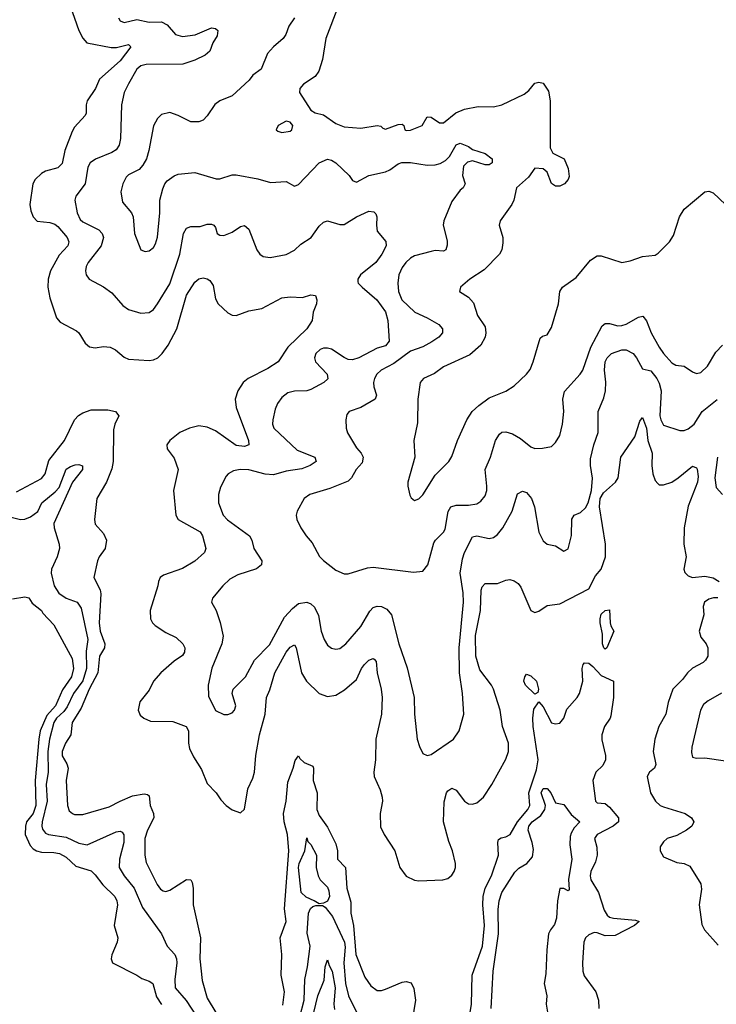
# Model space of a CAD drawing. Header units: inches. Extents: x 2001573 to 2220545, y 644482 to 846830.
# Tile 408 of 656: x 2092145 to 2095505, y 762710 to 767461. Entities that reach past the tile are written whole.
import ezdxf

# ---------------------------------------------------------------- set-up
doc = ezdxf.new("R2010")
doc.units = ezdxf.units.IN
doc.header["$MEASUREMENT"] = 0
doc.layers.add('C0796', color=7, linetype='Continuous')

msp = doc.modelspace()

# ---------------------------------------------------------------- linework, layer by layer
at = {"layer": 'C0796', "color": 5}
for points, elevation in [([(2092389, 767529), (2092431, 767410), (2092450, 767371.8), (2092469.5, 767349.5), (2092587, 767327), (2092612.4, 767327.6), (2092670, 767341.1), (2092681.1, 767330), (2092630, 767263), (2092530, 767175.1), (2092510.8, 767130), (2092470.9, 767070), (2092465.6, 767050), (2092466, 767010), (2092460.9, 766999.1), (2092410, 766942.8), (2092398.6, 766921.4), (2092363.7, 766830), (2092350, 766766.9), (2092330, 766746.8), (2092270, 766730.5), (2092250, 766718.4), (2092220.4, 766690), (2092209.1, 766670), (2092194.7, 766570), (2092198.4, 766538.4), (2092209.7, 766509.7), (2092230, 766489.5), (2092290, 766483.1), (2092315.4, 766475.4), (2092330, 766464), (2092374.5, 766410), (2092383, 766390), (2092377.6, 766370), (2092335.4, 766324.6), (2092294.4, 766250), (2092282.7, 766210), (2092280.5, 766170), (2092290, 766118.8), (2092322.3, 766022.3), (2092341.3, 766001.3), (2092419.7, 765959.7), (2092430.2, 765950.2), (2092460.7, 765900.7), (2092482.7, 765882.7), (2092510, 765877.6), (2092550, 765883.5), (2092581.8, 765881.8), (2092608.1, 765868.1), (2092650, 765832.6), (2092670, 765823.2), (2092770, 765816.8), (2092790, 765819.5), (2092811.4, 765830), (2092832.8, 765850), (2092861.3, 765890), (2092903.9, 765970), (2092950, 766132.7), (2092990, 766195.2), (2093010, 766211.1), (2093030, 766215.9), (2093050, 766211.3), (2093062.5, 766202.5), (2093078.1, 766178.1), (2093090, 766114.8), (2093102, 766090), (2093150, 766046), (2093170, 766034.9), (2093190, 766034.3), (2093250, 766055.8), (2093312.6, 766067.4), (2093410, 766118.4), (2093450, 766123.8), (2093510, 766120.5), (2093550, 766134), (2093571.6, 766130), (2093578.6, 766110), (2093576.9, 766090), (2093560.2, 766050), (2093555.8, 766010), (2093530.2, 765970), (2093438.5, 765881.5), (2093392.7, 765810), (2093341.8, 765778.2), (2093247.9, 765730), (2093223.5, 765710), (2093197.1, 765670), (2093185.1, 765630), (2093189.1, 765590), (2093249.1, 765430), (2093250.2, 765409.8), (2093230, 765402), (2093190, 765406.2), (2093090, 765477.3), (2093050, 765495.2), (2093010, 765501.1), (2092964.9, 765490), (2092917.6, 765470), (2092870, 765431.1), (2092855.3, 765410), (2092856.4, 765390), (2092890, 765344.9), (2092909, 765290), (2092887.8, 765190), (2092897.8, 765070), (2092910.3, 765050), (2093015.6, 764990), (2093026.7, 764970), (2093043.7, 764910), (2093037.4, 764890), (2092990, 764848.1), (2092930, 764812.5), (2092838.4, 764781.6), (2092823.2, 764770), (2092814.7, 764750), (2092812.3, 764730), (2092775.4, 764610), (2092775.8, 764570), (2092786, 764550), (2092798.4, 764538.4), (2092850, 764504.2), (2092899.9, 764479.9), (2092932.7, 764450), (2092942.4, 764430), (2092939.5, 764410), (2092930, 764392.7), (2092890, 764366.3), (2092825.8, 764310), (2092791.1, 764270), (2092770, 764225.1), (2092725.4, 764170), (2092716.9, 764130), (2092725.7, 764105.7), (2092744, 764090), (2092775.9, 764075.9), (2092884.7, 764075.3), (2092948.8, 764050), (2092958.9, 764030), (2092959.4, 763970), (2092964.7, 763944.7), (2092983.4, 763903.4), (2093023, 763843), (2093050, 763775.8), (2093093.1, 763730), (2093115.9, 763695.9), (2093140.5, 763670), (2093170, 763648.5), (2093210, 763633.4), (2093230, 763650.8), (2093245.5, 763750), (2093270, 763801.3), (2093278.6, 763830), (2093284.7, 763910), (2093301.6, 764010), (2093329.9, 764110.1), (2093335, 764190), (2093352.5, 764227.5), (2093376.4, 764310), (2093430, 764409.4), (2093450, 764433.8), (2093470, 764444.6), (2093479.3, 764430), (2093505.3, 764310), (2093528.5, 764270), (2093590, 764210.2), (2093630, 764195.5), (2093670, 764201.8), (2093712.4, 764227.6), (2093770, 764278), (2093793.6, 764330), (2093808, 764350), (2093830, 764370.2), (2093850, 764378.3), (2093855.5, 764375.5), (2093864, 764364), (2093869.3, 764310), (2093889.2, 764230), (2093894.3, 764190), (2093890.8, 764110), (2093863, 763990), (2093861.2, 763890), (2093853.4, 763830), (2093854.9, 763810), (2093884.5, 763744.5), (2093893.8, 763710), (2093895, 763690), (2093884.2, 763630), (2093886.2, 763566.2), (2093903.6, 763530), (2093954.3, 763450), (2093979.2, 763370), (2094010, 763328.9), (2094050, 763308.9), (2094070, 763306), (2094186, 763310), (2094210, 763316.4), (2094230, 763332.7), (2094240.4, 763350), (2094246.9, 763370), (2094247.1, 763390), (2094233.6, 763450), (2094215.9, 763495.9), (2094189.9, 763590), (2094192.3, 763687.7), (2094204.5, 763730), (2094210, 763739.5), (2094230, 763753.7), (2094250, 763743.7), (2094290.8, 763690.8), (2094310, 763676.9), (2094330, 763675), (2094350, 763681.4), (2094382.3, 763710), (2094422.6, 763770), (2094490, 763893.1), (2094502.7, 763930), (2094503, 763970), (2094473.6, 764050), (2094462, 764130), (2094430.8, 764230), (2094420.8, 764250), (2094364.2, 764324.2), (2094345.3, 764390), (2094343.3, 764490), (2094368.7, 764610), (2094371.1, 764708.9), (2094375.3, 764724.7), (2094390, 764740.3), (2094450, 764740.2), (2094490, 764757.1), (2094510, 764759.4), (2094530, 764753.7), (2094550, 764739.8), (2094563, 764723), (2094610, 764610.3), (2094630, 764600.2), (2094650, 764606.9), (2094690, 764634.3), (2094750, 764641.7), (2094890, 764714.9), (2094922.3, 764777.7), (2094950, 764810.2), (2094970.3, 764870), (2094970.3, 764930), (2094941.4, 765110), (2094945, 765150), (2094961.5, 765178.5), (2095019.6, 765230), (2095031.1, 765250), (2095045.3, 765350), (2095111.9, 765448.1), (2095136, 765524), (2095150, 765542.4), (2095169.3, 765490), (2095175.6, 765430), (2095195.7, 765370), (2095194, 765310), (2095199.8, 765270), (2095210, 765238), (2095222.5, 765222.5), (2095230, 765216.9), (2095250, 765216.3), (2095290, 765230.1), (2095322, 765250), (2095390, 765306.3), (2095410, 765298.4), (2095412.3, 765292.3), (2095417, 765257), (2095414.9, 765230), (2095370, 765114), (2095350.1, 765010), (2095348.9, 764930), (2095359.2, 764870), (2095348.2, 764810), (2095354.1, 764794.1), (2095370, 764778.3), (2095390, 764770.2), (2095450, 764776.6), (2095490, 764767.5), (2095518.6, 764750)], 320), ([(2093682.9, 767530), (2093622.5, 767370), (2093605.6, 767270), (2093587.8, 767212.2), (2093570, 767188), (2093514.4, 767150), (2093497, 767130), (2093494.3, 767110), (2093550, 767024.9), (2093570, 767011.3), (2093610, 767002.8), (2093670, 766959.7), (2093710, 766944.3), (2093790, 766937.7), (2093870.3, 766950.3), (2093887.1, 766947.1), (2093897.3, 766937.3), (2093910, 766933.4), (2093970, 766955.3), (2093990, 766957.3), (2093998.8, 766950), (2094002.8, 766930), (2094010, 766926.4), (2094030, 766929), (2094086, 766950), (2094110, 766991.8), (2094130, 766990.2), (2094170, 766963.1), (2094190, 766963), (2094248.5, 767011.5), (2094290.4, 767030.3), (2094357.4, 767042.6), (2094430, 767041.1), (2094470, 767051.1), (2094578.6, 767101.4), (2094600.7, 767119.3), (2094630, 767154.9), (2094650, 767159.3), (2094670, 767154.9), (2094696.4, 767116.4), (2094704.7, 767070), (2094703.4, 766843.4), (2094716.7, 766816.7), (2094771.6, 766790), (2094790, 766742.8), (2094795.2, 766704.8), (2094790.3, 766690), (2094773.7, 766670), (2094750, 766657.6), (2094730, 766658.3), (2094710.9, 766670.9), (2094690, 766726), (2094670, 766740.9), (2094630, 766745.2), (2094599.1, 766700.9), (2094541.3, 766650), (2094528.1, 766590), (2094519.1, 766570), (2094462.8, 766490), (2094458.3, 766470), (2094474.9, 766410), (2094476.1, 766383.9), (2094470.3, 766350), (2094460.3, 766330), (2094385.1, 766254.9), (2094317.1, 766210), (2094270.8, 766170), (2094266.8, 766150), (2094310, 766123.1), (2094334.7, 766094.7), (2094353.3, 766033.3), (2094390, 765978.8), (2094393.4, 765950), (2094390.2, 765930), (2094368.9, 765890), (2094316.1, 765843.9), (2094190, 765786), (2094145.4, 765754.6), (2094092.4, 765730), (2094076.9, 765710), (2094064.9, 765630), (2094063.9, 765516.1), (2094046, 765430), (2094050.4, 765350), (2094017.8, 765230), (2094017.3, 765210), (2094027, 765167), (2094033.8, 765153.8), (2094050, 765141.6), (2094070, 765148.4), (2094090, 765168.2), (2094150, 765263.8), (2094215.1, 765330), (2094230, 765354), (2094257.7, 765430), (2094301.7, 765530), (2094328.3, 765570), (2094359.8, 765600.2), (2094410, 765636), (2094490, 765668.9), (2094530, 765694), (2094590, 765750.4), (2094606.7, 765773.3), (2094622, 765810), (2094655.5, 765924.5), (2094666.6, 765933.4), (2094690, 765941), (2094710, 765976), (2094744.5, 766090), (2094750.9, 766150), (2094763.1, 766170), (2094830, 766217.6), (2094898.8, 766301.2), (2094930, 766322.6), (2094950, 766322.6), (2095050, 766290.4), (2095090, 766297), (2095150, 766318.9), (2095210, 766324.9), (2095225.2, 766334.8), (2095279.5, 766390), (2095299.4, 766420.6), (2095328, 766510), (2095350, 766547.7), (2095449.6, 766630.4), (2095470, 766633.4), (2095490, 766625.5), (2095550, 766570.3)], 380), ([(2092622.6, 767470), (2092630, 767455.8), (2092650, 767447.8), (2092710, 767461.6), (2092770, 767450.2), (2092830, 767450.9), (2092856.3, 767436.3), (2092897.2, 767390), (2092930, 767379.8), (2092991.1, 767388.9), (2093070, 767422), (2093090, 767419.5), (2093101.8, 767410), (2093097, 767383), (2093076.9, 767350), (2093062.3, 767310), (2093039.5, 767290), (2092990, 767266), (2092932.6, 767247.4), (2092755.1, 767244.9), (2092730, 767239.3), (2092710, 767223), (2092670, 767151.5), (2092649.4, 767110), (2092636, 767050), (2092632.1, 766887.9), (2092624.9, 766855.1), (2092610, 766834), (2092590, 766819.8), (2092511.4, 766788.6), (2092485.2, 766770), (2092474.7, 766750), (2092461.8, 766670), (2092416.9, 766610), (2092412, 766590), (2092422.8, 766530), (2092437.2, 766497.2), (2092450, 766485.5), (2092527.7, 766447.7), (2092543, 766430), (2092549.5, 766410), (2092539.1, 766370), (2092474.9, 766290), (2092465.3, 766270), (2092462.3, 766250), (2092466, 766230), (2092480.5, 766210), (2092550, 766172.7), (2092590, 766143.2), (2092642.3, 766082.3), (2092670, 766062.3), (2092730, 766044.4), (2092770, 766049), (2092790, 766063.6), (2092810, 766090.2), (2092870, 766186), (2092918.4, 766330), (2092935, 766430), (2092950, 766455.6), (2092970, 766462.7), (2093016.4, 766463.6), (2093050, 766474), (2093070, 766474.9), (2093081, 766470), (2093090, 766458), (2093097.3, 766430), (2093110, 766421.6), (2093130, 766419.5), (2093170, 766435.8), (2093210, 766463.6), (2093230, 766467.4), (2093250.7, 766450.7), (2093289.1, 766350), (2093303.1, 766330), (2093319, 766319), (2093353.3, 766313.3), (2093430, 766328.6), (2093470, 766349.3), (2093502.1, 766377.9), (2093551.1, 766410), (2093590, 766464.9), (2093610, 766484.6), (2093630, 766490.2), (2093690, 766472.3), (2093710, 766472.3), (2093770, 766509.5), (2093830, 766538), (2093854, 766534), (2093863.8, 766523.8), (2093868.2, 766510), (2093866, 766470), (2093870, 766441), (2093911.6, 766391.6), (2093912.6, 766370), (2093892.8, 766330), (2093862.8, 766290), (2093789, 766230), (2093775.6, 766210), (2093776.7, 766196.7), (2093777.4, 766190), (2093796.9, 766170), (2093867.1, 766110), (2093910, 766051.3), (2093920.8, 766010), (2093927, 765910), (2093910, 765888.1), (2093870, 765875.5), (2093780.9, 765830), (2093750, 765820.5), (2093730, 765822.1), (2093710, 765830.6), (2093650, 765870.7), (2093630, 765876.8), (2093610, 765876.8), (2093594.4, 765870), (2093574, 765850), (2093568, 765830), (2093571.5, 765810), (2093627.9, 765750), (2093632.1, 765728), (2093612.7, 765710), (2093550, 765676.5), (2093530, 765670.6), (2093470, 765668.8), (2093438.9, 765661.1), (2093410, 765637.4), (2093389.1, 765610), (2093377.8, 765582.2), (2093366, 765530), (2093364.2, 765510), (2093371.6, 765490), (2093484.2, 765384.2), (2093568.9, 765350), (2093574.6, 765330), (2093545.7, 765310), (2093506, 765294), (2093430, 765281.9), (2093370, 765264.4), (2093330, 765268.1), (2093250, 765289.2), (2093209.4, 765290.6), (2093175.9, 765284.1), (2093150.4, 765270), (2093140.8, 765259.2), (2093113.9, 765206.1), (2093105, 765170), (2093104.7, 765130), (2093126.8, 765070), (2093147.1, 765047.1), (2093253.6, 764970), (2093265.8, 764950), (2093274, 764910), (2093312.8, 764850), (2093311.9, 764830), (2093288.3, 764811.7), (2093196.9, 764783.1), (2093159.1, 764760.9), (2093125.3, 764730), (2093074.9, 764670), (2093070.5, 764650), (2093093.7, 764610), (2093112.4, 764552.4), (2093126.4, 764486.4), (2093120.7, 764450), (2093071.4, 764331.4), (2093053.6, 764250), (2093056.4, 764196.4), (2093090, 764128.2), (2093130, 764108), (2093150, 764108), (2093170, 764117.1), (2093181.6, 764130), (2093187.8, 764150), (2093170.8, 764210), (2093175, 764230), (2093233.8, 764290), (2093277.8, 764370), (2093350, 764444), (2093422.4, 764577.6), (2093460.7, 764619.3), (2093490, 764643.5), (2093530, 764650.9), (2093550, 764642), (2093566.7, 764626.7), (2093586.5, 764586.5), (2093600.2, 764510), (2093613.1, 764470), (2093630, 764443.1), (2093650, 764428.8), (2093670, 764424.2), (2093690, 764427.2), (2093718.3, 764450), (2093790, 764532.9), (2093833.4, 764606.6), (2093850, 764624.4), (2093870, 764631.9), (2093890, 764630.2), (2093916.4, 764616.4), (2093939.3, 764590), (2093973.6, 764450), (2094013.9, 764333.9), (2094048.7, 764190), (2094050.2, 764110), (2094062.2, 763990), (2094073.5, 763953.5), (2094090, 763920.7), (2094110, 763910.4), (2094130, 763915.8), (2094236.9, 763990), (2094264.7, 764030), (2094287.1, 764110), (2094280.7, 764210), (2094267, 764310), (2094264.6, 764430), (2094286, 764650), (2094284.4, 764695.6), (2094269.9, 764790.1), (2094280.6, 764859.4), (2094290.5, 764890), (2094330, 764966.5), (2094350, 764970.2), (2094410, 764957.4), (2094430, 764962.2), (2094450, 764976.3), (2094475.9, 765010), (2094521.3, 765090), (2094546.9, 765173.1), (2094570, 765185.8), (2094590, 765179.2), (2094613.6, 765150), (2094628.4, 765110), (2094649, 764989), (2094670, 764946.4), (2094690, 764930.4), (2094730, 764922), (2094770, 764897), (2094790, 764908.5), (2094807.2, 764972.8), (2094808.6, 765051.4), (2094819.8, 765070), (2094850, 765083.5), (2094874.5, 765105.5), (2094888, 765130), (2094903.6, 765190), (2094908.6, 765248.6), (2094898.3, 765310), (2094898.1, 765341.9), (2094914.1, 765410), (2094936.1, 765470), (2094936.2, 765570), (2094962.9, 765637.1), (2094971.1, 765670), (2094971.9, 765711.9), (2094965.9, 765770), (2094969.9, 765810), (2094979, 765830), (2094999.8, 765850), (2095050, 765868.9), (2095070, 765867.6), (2095103.8, 765850), (2095120.1, 765830), (2095150, 765775.8), (2095190, 765766.9), (2095218.5, 765730), (2095230, 765707.6), (2095238.9, 765670), (2095233.1, 765550), (2095237.1, 765530), (2095250, 765504), (2095330, 765479), (2095350, 765479.1), (2095370, 765486.7), (2095397.7, 765510), (2095436.8, 765570), (2095510, 765629)], 340), ([(2093470.2, 767470), (2093443.2, 767430), (2093429, 767390), (2093416.9, 767370), (2093369, 767331), (2093341.3, 767298.7), (2093310, 767222.4), (2093270, 767193.6), (2093252, 767170), (2093170, 767093.5), (2093111, 767069), (2093087.3, 767052.7), (2093050, 766996.9), (2093030, 766976.9), (2093010, 766968.2), (2092970, 766968.2), (2092910, 766998.5), (2092870, 767012.8), (2092830, 767004.2), (2092810, 766985.1), (2092790.2, 766949.8), (2092768.7, 766830), (2092756.6, 766790), (2092740, 766760), (2092721.7, 766738.3), (2092670, 766713), (2092658.8, 766701.2), (2092642.6, 766670), (2092632.6, 766630), (2092641.5, 766581.5), (2092685, 766530), (2092692.6, 766510), (2092699, 766430), (2092730, 766351), (2092750, 766343), (2092770, 766346.4), (2092790, 766362.6), (2092799.7, 766380.3), (2092810, 766411.3), (2092820.5, 766530), (2092821.1, 766590), (2092835.2, 766644.8), (2092845.7, 766670), (2092856.7, 766683.4), (2092890, 766708.1), (2092910, 766715.9), (2092990, 766724.7), (2093093.4, 766693.4), (2093110, 766693.2), (2093170, 766712), (2093190, 766712), (2093294.1, 766694.1), (2093355.6, 766675.6), (2093430, 766680.3), (2093470, 766658), (2093490, 766666), (2093589.7, 766770), (2093630, 766787.6), (2093650, 766783.1), (2093670, 766770.3), (2093733.7, 766710), (2093750, 766684.9), (2093770, 766677.6), (2093829.9, 766710.1), (2093910, 766727.6), (2093930, 766736.9), (2093970, 766766.5), (2093988.2, 766771.8), (2094030, 766771.5), (2094110, 766759.8), (2094150, 766761.4), (2094172.9, 766767.1), (2094198.3, 766781.7), (2094218.8, 766801.2), (2094250, 766856.9), (2094270, 766866.3), (2094310.6, 766850), (2094330, 766834.9), (2094390, 766815.8), (2094423.8, 766790), (2094424.4, 766770), (2094410, 766761), (2094390, 766761.2), (2094330, 766779.7), (2094305.5, 766774.5), (2094285.4, 766754.6), (2094280.3, 766710), (2094293.4, 766670), (2094284.4, 766650), (2094270, 766638), (2094230, 766584.2), (2094190.8, 766490), (2094188.1, 766470), (2094206.5, 766393.5), (2094207, 766373), (2094200.4, 766350), (2094190, 766344.2), (2094150, 766346.8), (2094130, 766343.4), (2094050, 766322.3), (2094029.6, 766310.4), (2094008.4, 766290), (2093990, 766265.4), (2093973.7, 766230), (2093969.2, 766190), (2093972.3, 766150), (2093988.6, 766110), (2094051.7, 766050), (2094110, 766023.3), (2094166.4, 765990), (2094184.1, 765970), (2094184.1, 765950), (2094167.6, 765930), (2094133.6, 765906.4), (2094090, 765882.9), (2094030, 765861.1), (2093950, 765802.8), (2093888.1, 765770), (2093868.3, 765750), (2093856.9, 765730), (2093852.1, 765710), (2093853, 765690), (2093865.5, 765650), (2093859.5, 765630), (2093790, 765590.6), (2093734.3, 765570), (2093724, 765556), (2093717.9, 765530), (2093720.1, 765490), (2093727.1, 765467.1), (2093770, 765394.9), (2093791.9, 765370), (2093802.5, 765350), (2093796.8, 765323.2), (2093768.4, 765290), (2093746.2, 765250), (2093730, 765233.8), (2093640.9, 765199.1), (2093544.9, 765170), (2093517.3, 765150), (2093484, 765090), (2093479.1, 765070), (2093482, 765050), (2093501.6, 765010), (2093526.4, 764970), (2093556.7, 764936.7), (2093591.2, 764871.2), (2093610, 764852.2), (2093670, 764804.6), (2093710, 764787.4), (2093730, 764787.6), (2093823.6, 764816.4), (2093850, 764819.7), (2094044, 764796), (2094090, 764800.4), (2094113.7, 764830), (2094143.4, 764936.6), (2094151.1, 764950), (2094190, 764988.9), (2094197, 765003), (2094212.2, 765087.8), (2094224.5, 765110), (2094250, 765118.8), (2094310, 765118.3), (2094350, 765124.7), (2094370, 765138), (2094390, 765164.4), (2094398, 765190), (2094398.2, 765210), (2094389.9, 765290.1), (2094416.5, 765350), (2094439.9, 765430), (2094458.8, 765461.2), (2094470, 765470.2), (2094490, 765472.7), (2094522.7, 765462.7), (2094560.9, 765440.9), (2094610, 765400.3), (2094630, 765392.4), (2094667, 765393), (2094710, 765401.6), (2094730, 765421.6), (2094750, 765454), (2094763.8, 765510), (2094769.8, 765570), (2094765.4, 765630), (2094772.9, 765667), (2094848.5, 765750), (2094860.9, 765770), (2094899.4, 765880.6), (2094955.5, 765984.5), (2094970, 765994.9), (2094990, 765994.6), (2095030, 765984.4), (2095050, 765985.8), (2095070, 765991.4), (2095130, 766025.5), (2095150.2, 766030.2), (2095168.5, 766008.5), (2095190.9, 765950), (2095230, 765880.8), (2095250.2, 765850), (2095290, 765805.5), (2095310, 765794), (2095350.6, 765790), (2095390, 765762.6), (2095410, 765754.3), (2095430, 765759.1), (2095462.2, 765790), (2095503.5, 765856.5), (2095535.3, 765890)], 360), ([(2092130, 765182.9), (2092250, 765247.8), (2092268.1, 765270), (2092285.2, 765334.8), (2092361.7, 765430), (2092410, 765530.1), (2092429.1, 765550.9), (2092450, 765563.9), (2092490, 765578.8), (2092570, 765578.3), (2092607.4, 765570), (2092622.9, 765550), (2092604.5, 765510), (2092598.4, 765481.6), (2092596, 765330), (2092590, 765294), (2092564, 765230), (2092517.1, 765150), (2092506.4, 765050), (2092510, 765026.4), (2092550, 764982), (2092563.5, 764950), (2092557.2, 764910), (2092528.4, 764870), (2092520.2, 764850), (2092502.2, 764770), (2092533.5, 764710), (2092536.2, 764690), (2092528.5, 764550), (2092533.6, 764510), (2092555.6, 764450), (2092554.2, 764430), (2092529.7, 764390), (2092522.9, 764310), (2092480.2, 764230), (2092441.6, 764138.4), (2092398.1, 764070), (2092392.1, 764010), (2092366.5, 763970), (2092349.6, 763930), (2092350, 763908.5), (2092372.7, 763870), (2092379, 763850), (2092368.8, 763790), (2092375.6, 763670), (2092384.2, 763644.2), (2092400.4, 763630), (2092410, 763626), (2092450, 763626.4), (2092577.6, 763662.4), (2092629.4, 763690.6), (2092690, 763715.7), (2092746.2, 763726.2), (2092762.5, 763722.5), (2092770, 763715.5), (2092774.8, 763670), (2092790.1, 763630), (2092792.2, 763610), (2092761.5, 763550), (2092748.4, 763510), (2092748.8, 763428.8), (2092754.7, 763394.7), (2092808.3, 763288.3), (2092825.2, 763265.2), (2092837.5, 763257.5), (2092850, 763254.8), (2092870, 763260.8), (2092950, 763311.4), (2092970, 763311.2), (2092977.2, 763297.2), (2092981.8, 763270), (2092982, 763190), (2093017.9, 763030), (2093013.4, 762930), (2093025, 762825), (2093050, 762739.6), (2093090.9, 762670)], 280), ([(2095511.5, 765350), (2095498.8, 765250), (2095504.2, 765204.2), (2095534.5, 765170)], 340), ([(2092050, 765072.9), (2092150, 765049), (2092170, 765050.7), (2092198.1, 765061.9), (2092232.2, 765087.8), (2092251.7, 765130), (2092317.2, 765182.8), (2092335.8, 765204.2), (2092370, 765291.8), (2092390, 765305.4), (2092412.9, 765312.9), (2092430, 765315.6), (2092447.7, 765307.7), (2092448.2, 765290), (2092400.3, 765230), (2092310.2, 765030), (2092311.3, 765010), (2092336.1, 764930), (2092336.9, 764910), (2092326.2, 764870), (2092299.2, 764810), (2092297.4, 764790), (2092312.2, 764730), (2092333.5, 764693.5), (2092370, 764670.1), (2092422.4, 764650), (2092441.5, 764621.5), (2092474.8, 764470), (2092466.7, 764413.3), (2092468.2, 764330), (2092450, 764271.4), (2092405.1, 764210), (2092374.9, 764145.1), (2092357.7, 764122.3), (2092322.4, 764090), (2092309.8, 764070), (2092289.3, 763990), (2092280.8, 763930), (2092283.3, 763830), (2092273.7, 763770), (2092278.2, 763690), (2092254.5, 763590), (2092251.9, 763570), (2092255.7, 763555.7), (2092270, 763536.5), (2092284.4, 763530), (2092370, 763517.2), (2092430, 763487.8), (2092470, 763479.8), (2092610, 763542.5), (2092630, 763546), (2092640, 763540), (2092648.4, 763528.4), (2092647.7, 763490), (2092626.8, 763410), (2092625.7, 763370), (2092649.2, 763329.2), (2092696.9, 763270), (2092737.3, 763177.3), (2092829.3, 763050), (2092857.4, 762990), (2092893.2, 762950), (2092901.7, 762930), (2092903.3, 762910), (2092893.4, 762830), (2092896, 762790), (2092948.7, 762728.7), (2092999.4, 762650)], 260), ([(2092110, 764666), (2092170, 764676), (2092190, 764671.3), (2092205.2, 764645.2), (2092250, 764610.3), (2092256.7, 764596.7), (2092310, 764540.7), (2092397.9, 764377.9), (2092405.3, 764330), (2092395.4, 764290), (2092352.5, 764227.5), (2092317.8, 764150), (2092276, 764104), (2092244.5, 764030), (2092237, 763990), (2092220.2, 763790), (2092223.3, 763670), (2092210, 763631.3), (2092178.9, 763590), (2092173.1, 763570), (2092171.3, 763530), (2092196.6, 763476.6), (2092210, 763460.7), (2092226.7, 763450), (2092250, 763443.9), (2092310, 763443.1), (2092337.9, 763437.9), (2092370, 763419.8), (2092416, 763376), (2092490, 763354), (2092510, 763335.2), (2092545.9, 763285.9), (2092603.6, 763230), (2092613.6, 763210), (2092616.3, 763190), (2092601.5, 763090), (2092619.3, 763030), (2092615.8, 763010), (2092589.1, 762949.1), (2092585.8, 762930), (2092592.7, 762910), (2092710, 762850.2), (2092733.7, 762833.7), (2092770, 762821.6), (2092787.4, 762810), (2092805.2, 762745.2), (2092829.7, 762709.7)], 240), ([(2095512, 764672), (2095492.1, 764672.1), (2095470, 764665), (2095449, 764650), (2095442.4, 764630), (2095444.7, 764590), (2095421.8, 764510), (2095430, 764481.6), (2095456, 764450), (2095463.6, 764430), (2095463.9, 764390), (2095453.6, 764370), (2095441.1, 764358.9), (2095390, 764331.4), (2095366, 764310), (2095342, 764278), (2095294.9, 764230), (2095273.5, 764166.5), (2095261.6, 764110), (2095228.8, 764051.2), (2095208.1, 763990), (2095200.2, 763930), (2095213.4, 763866.6), (2095207, 763850), (2095183.6, 763830), (2095171.5, 763808.5), (2095188, 763730), (2095212.2, 763690), (2095234.2, 763670), (2095250, 763662.9), (2095354.3, 763630), (2095385.8, 763610), (2095396.9, 763590), (2095387.4, 763570), (2095360.9, 763550), (2095314.8, 763525.2), (2095268.8, 763510), (2095250, 763494.7), (2095234.6, 763470), (2095234.6, 763450), (2095250, 763421.3), (2095314.3, 763394.3), (2095350, 763388.6), (2095377.1, 763377.1), (2095431.2, 763291.2), (2095434.6, 763265.4), (2095421.8, 763190), (2095435.3, 763095.3), (2095449.1, 763069.1), (2095515, 762995)], 320), ([(2094312, 762630), (2094323.9, 762710), (2094328.3, 762850), (2094378.2, 762990), (2094386.7, 763090), (2094379.6, 763190), (2094381.5, 763230), (2094390.9, 763270), (2094420.3, 763330), (2094455.1, 763430), (2094452.2, 763490), (2094455.3, 763504.7), (2094466.8, 763513.2), (2094490, 763518), (2094511.3, 763528.7), (2094546, 763590), (2094596.7, 763650), (2094605.4, 763670), (2094600.7, 763730), (2094638, 763842), (2094646.1, 763890), (2094622.2, 764050), (2094619.6, 764090), (2094625.9, 764134.1), (2094650, 764169), (2094670, 764145), (2094710, 764067.4), (2094730, 764062.6), (2094750, 764067.2), (2094770, 764090.4), (2094785.1, 764134.9), (2094834.5, 764190), (2094845.8, 764210), (2094862.2, 764270), (2094858.7, 764330), (2094863.1, 764350), (2094870, 764358.5), (2094890, 764355.5), (2094910, 764340.4), (2094950, 764297.2), (2095008.9, 764268.9), (2095009.3, 764190), (2094997.3, 764102.7), (2094993.4, 764090), (2094965.5, 764050), (2094953.6, 764010), (2094953.9, 763986.1), (2094970.6, 763910.6), (2094971, 763890), (2094957.7, 763862.3), (2094924.4, 763830), (2094909.7, 763790), (2094921.8, 763690), (2094930, 763682.9), (2094970, 763678.6), (2094990, 763662), (2095033.5, 763610), (2095033.5, 763590), (2095007.1, 763570), (2094930.1, 763530), (2094917.6, 763510), (2094928.3, 763468.3), (2094930.6, 763430), (2094921.9, 763398.1), (2094899.8, 763350), (2094896.4, 763330), (2094900.8, 763310), (2094937.3, 763250), (2094964.8, 763164.8), (2094979.3, 763139.3), (2094990.9, 763130.9), (2095010, 763125.6), (2095115.9, 763115.9), (2095132.8, 763110), (2095110.3, 763090), (2095018.1, 763041.9), (2094970, 763039.8), (2094930, 763055.4), (2094915.8, 763055.8), (2094890, 763045), (2094873.8, 763030), (2094866.7, 763010), (2094859.2, 762910), (2094860.8, 762870), (2094867.7, 762847.7), (2094924.1, 762770), (2094937.2, 762730), (2094939.2, 762690)], 280), ([(2095531.1, 764211.1), (2095465.3, 764174.7), (2095443.2, 764156.8), (2095429.4, 764130), (2095387.9, 763950), (2095385.2, 763925.2), (2095390, 763902), (2095410, 763896.9), (2095450, 763899.8), (2095550, 763884.8)], 340), ([(2093413.8, 762706.2), (2093422.2, 762770), (2093406.7, 762850), (2093409.9, 762950), (2093401.4, 763030), (2093429.8, 763110), (2093423.2, 763170), (2093442.7, 763450), (2093436.6, 763530), (2093421.7, 763590), (2093417, 763630), (2093430.5, 763690), (2093438.3, 763781.7), (2093464.8, 763850), (2093473.4, 763886.6), (2093490, 763908.5), (2093496.3, 763896.3), (2093517.1, 763877.1), (2093558.8, 763858.8), (2093563.2, 763850), (2093561, 763790), (2093579.5, 763730), (2093579.2, 763650), (2093590, 763620.9), (2093630, 763564.2), (2093670, 763485), (2093678.5, 763450), (2093677.7, 763410), (2093717, 763370), (2093723.1, 763270), (2093742.8, 763202.8), (2093742.9, 763150), (2093755.5, 763090), (2093766.3, 762950), (2093810, 762840.3), (2093838.3, 762798.3), (2093870, 762775.9), (2093890, 762776.1), (2093910, 762782.6), (2093990, 762816), (2094010, 762819.7), (2094033.2, 762813.2), (2094046.9, 762786.9), (2094054.3, 762730), (2094038, 762630)], 280), ([(2094419, 762690), (2094429.2, 762869.2), (2094454.4, 763050), (2094453.1, 763166.9), (2094458.1, 763210), (2094471.6, 763250), (2094533.2, 763346.8), (2094552.8, 763367.2), (2094590.8, 763390), (2094619.1, 763420.9), (2094623, 763457), (2094617.5, 763490), (2094598.1, 763550), (2094601, 763570), (2094617.4, 763590), (2094658.6, 763621.4), (2094678.3, 763650), (2094681, 763670), (2094660.8, 763730), (2094670, 763751.1), (2094690, 763751.7), (2094706.5, 763730), (2094730, 763682.8), (2094770, 763673.4), (2094805.4, 763625.4), (2094846.7, 763590), (2094819.2, 763560.8), (2094804.5, 763535.5), (2094800.9, 763519.1), (2094799.1, 763479.1), (2094808, 763410), (2094791.6, 763311.6), (2094795.3, 763264.7), (2094790, 763258), (2094770, 763268.7), (2094750, 763268.7), (2094738.5, 763210), (2094735, 763125), (2094724.3, 763095.7), (2094705, 763070), (2094696.5, 763050), (2094687.2, 762972.8), (2094683.2, 762856.8), (2094675.3, 762810), (2094688.1, 762750), (2094685, 762710), (2094691.4, 762671.4)], 260), ([(2093497, 762650), (2093517.2, 762730), (2093520.4, 762830), (2093534.2, 762890), (2093546.6, 762990), (2093532.5, 763052.5), (2093537.6, 763150), (2093547.9, 763172.1), (2093558.8, 763181.2), (2093573.1, 763186.9), (2093606.6, 763186.6), (2093619.4, 763179.4), (2093654.3, 763134.3), (2093711.7, 763010), (2093714.6, 762985.4), (2093708.7, 762910), (2093717.4, 762810), (2093731.2, 762751.2), (2093783.8, 762643.8)], 260), ([(2093564.8, 762670), (2093584.1, 762750), (2093613.8, 762826.2), (2093619.3, 762890), (2093630, 762924), (2093637.6, 762897.6), (2093652.6, 762870), (2093666.7, 762790), (2093660.6, 762710), (2093664.3, 762684.3)], 240)]:
    msp.add_lwpolyline(points, dxfattribs=dict(at, elevation=elevation))
for points, elevation in [([(2093430, 766972.2), (2093392, 766950), (2093383, 766930), (2093390, 766923), (2093410, 766917), (2093450, 766924), (2093458.7, 766930), (2093463.1, 766950), (2093450, 766966.3)], 380), ([(2094970, 764423.1), (2094962.8, 764430), (2094956.1, 764450), (2094955.7, 764495.7), (2094944.7, 764550), (2094945.6, 764570), (2094950, 764592.8), (2094970, 764610.9), (2094990, 764614), (2094993, 764550), (2094996, 764536), (2095011.5, 764510), (2094977.6, 764430)], 280), ([(2094630, 764206.4), (2094584.4, 764250), (2094576.7, 764270), (2094581, 764290), (2094590, 764303.6), (2094610, 764295), (2094637.4, 764270), (2094647.2, 764230), (2094644.8, 764215.2)], 280), ([(2093590, 763194.7), (2093566.3, 763210), (2093526.4, 763226.4), (2093502.6, 763250), (2093489.4, 763370), (2093494.1, 763390), (2093521.1, 763450), (2093530, 763512.7), (2093535.6, 763495.6), (2093550, 763481.3), (2093576.3, 763430), (2093575.2, 763370), (2093585, 763330), (2093594.6, 763310), (2093630, 763274.5), (2093637.1, 763257.1), (2093639.8, 763230), (2093630, 763207.2), (2093610, 763197.2)], 260)]:
    msp.add_lwpolyline(points, close=True, dxfattribs=dict(at, elevation=elevation))

doc.saveas('drawing.dxf')
